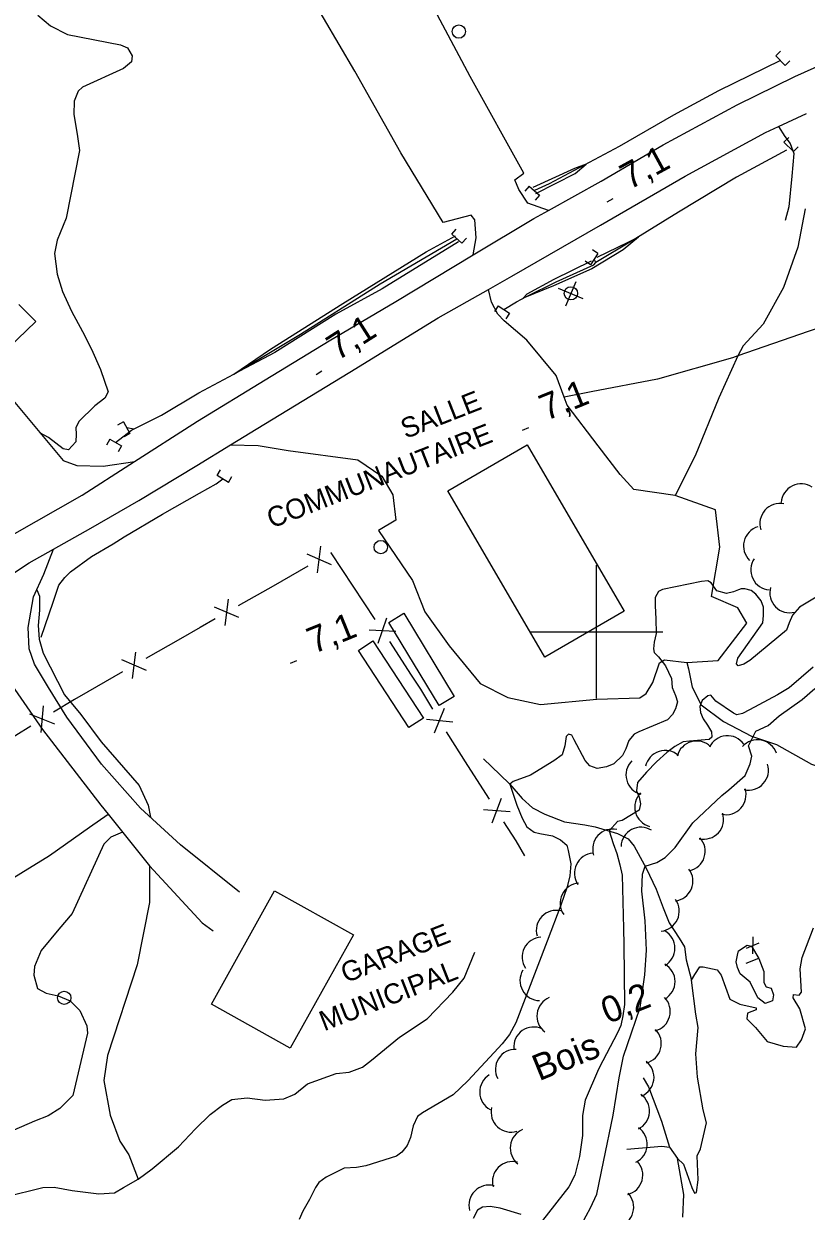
# Model space of a CAD drawing. Extents: x 362852 to 366875, y 5563573 to 5566479.
# Drawn here: x 364714.1 to 364831.6, y 5564713.1 to 5564891.3 of the extents above; entities that cross this region are included whole.
import ezdxf

# ---------------------------------------------------------------- set-up
doc = ezdxf.new("R2010")
doc.units = 0
for name, color, linetype in [('Niveau 19', 7, 'Continuous'), ('Niveau 2', 7, 'Continuous'), ('Niveau 21', 7, 'Continuous'), ('Niveau 22', 7, 'Continuous'), ('Niveau 26', 7, 'Continuous'), ('Niveau 3', 7, 'Continuous'), ('Niveau 31', 7, 'Continuous'), ('Niveau 36', 7, 'Continuous'), ('Niveau 37', 7, 'Continuous'), ('Niveau 4', 7, 'Continuous'), ('Niveau 44', 7, 'Continuous'), ('Niveau 52', 7, 'Continuous'), ('Niveau 61', 7, 'Continuous')]:
    doc.layers.add(name, color=color, linetype=linetype)

msp = doc.modelspace()

# ---------------------------------------------------------------- linework, layer by layer
at = {"layer": 'Niveau 19'}
for points in [[(364827.38, 5564875.85), (364828.35, 5564874.32), (364829.13, 5564873.26), (364829.67, 5564871.8), (364829.4, 5564868.39), (364828.91, 5564863.79), (364828.4, 5564861.72)], [(364745.12, 5564828.06), (364749.28, 5564827.98), (364753.76, 5564827.22), (364764.21, 5564825.83), (364767.81, 5564823.37), (364769.46, 5564820.57), (364769.91, 5564816.78), (364767.32, 5564815.21), (364772.45, 5564807.72), (364774.27, 5564803), (364777.92, 5564797.88), (364782.61, 5564792.23), (364786.74, 5564790.17), (364791.66, 5564789.1), (364800.11, 5564789.9), (364806.55, 5564790.12), (364807.53, 5564790.77), (364808.52, 5564792.39), (364809.51, 5564795.33), (364810.28, 5564795.81), (364813.64, 5564795.41), (364818.34, 5564795.72), (364822.65, 5564801.32), (364821.27, 5564803.58), (364817.32, 5564805.3), (364818.55, 5564812.69), (364817.92, 5564818.31), (364811.87, 5564820.48), (364805.68, 5564821.37), (364803.63, 5564823.63), (364800.31, 5564827.91), (364795.66, 5564834.02), (364795.21, 5564835.22), (364794.02, 5564838.45), (364789.61, 5564843.76), (364786.21, 5564846.66), (364785.23, 5564847.68), (364784.31, 5564849.48), (364783.84, 5564851.39)], [(364746.44, 5564760.95), (364737.61, 5564768.05), (364731.6, 5564773.53), (364725.74, 5564780.15), (364720.51, 5564787.2), (364717.8, 5564791.67), (364715.67, 5564795.15), (364714.9, 5564797.44), (364714.71, 5564800.64), (364715.55, 5564805.26), (364717.07, 5564808.67), (364718.55, 5564812.41)], [(364696.69, 5564798.49), (364700.02, 5564799.18), (364703.15, 5564798.85), (364705, 5564798.3), (364707.67, 5564796.79), (364710.82, 5564794.12), (364716.86, 5564785.37), (364725.66, 5564773.98), (364726.74, 5564772.63), (364732.94, 5564764.89), (364740.87, 5564756.32), (364742.48, 5564755.13)]]:
    msp.add_lwpolyline(points, dxfattribs=at)
at = {"layer": 'Niveau 2'}
for points in [[(364716.19, 5564892.53), (364718.08, 5564890.95), (364720.61, 5564889.63), (364728.58, 5564888.08), (364729.63, 5564887.64), (364730.36, 5564886.46), (364730.25, 5564885.54), (364729.04, 5564884.55), (364722.87, 5564881.75), (364722.26, 5564881.12), (364721.64, 5564879.62), (364721.6, 5564877.62), (364722.06, 5564874.7)], [(364722.06, 5564874.7), (364722.45, 5564872.25), (364720.43, 5564862.1), (364719.07, 5564858.8), (364718.66, 5564856.77), (364719.06, 5564853.7), (364719.9, 5564851.06), (364721.23, 5564848.14), (364722.87, 5564845.08), (364724.22, 5564842.41), (364725.59, 5564839.38), (364726.74, 5564836), (364726.26, 5564835.06), (364724.74, 5564833.93), (364722.36, 5564831.58), (364721.88, 5564830.63), (364721.91, 5564829.65), (364721.88, 5564828.52), (364720.77, 5564827.32), (364719.96, 5564827.48), (364717.76, 5564829.18), (364716.49, 5564829.88)], [(364790.96, 5564865.76), (364796.87, 5564868.77), (364798.5, 5564870.2), (364796.74, 5564869.53), (364790.5, 5564866.66)], [(364779.33, 5564858.53), (364767.88, 5564851.49), (364760.94, 5564847.69), (364751.76, 5564841.9), (364745.6, 5564838.65), (364751.11, 5564842.44), (364761.96, 5564849.29), (364774.49, 5564857.03), (364778.88, 5564859.43)], [(364800.14, 5564856.24), (364806.36, 5564859.25), (364804.08, 5564857.32), (364799.35, 5564854.49), (364793.62, 5564851.94), (364789.04, 5564850.06), (364789.65, 5564850.73), (364793.72, 5564852.91), (364799.31, 5564855.66)], [(364716.02, 5564806.32), (364716.41, 5564805.38), (364716.42, 5564803.27), (364716.25, 5564800.97), (364716.36, 5564798.9), (364716.98, 5564796.8), (364720.18, 5564790.54), (364722.65, 5564787.58), (364725.7, 5564783.5), (364731.4, 5564776.92), (364732.73, 5564773.99), (364733.08, 5564772.18)], [(364836.44, 5564807.26), (364830.52, 5564803.68), (364829.46, 5564802.5), (364828.99, 5564801.37), (364828.58, 5564800.27), (364823.07, 5564795.69), (364822.18, 5564795.13), (364821.34, 5564794.91), (364821.1, 5564795.18), (364821.29, 5564796.07), (364825.02, 5564801.35), (364825.13, 5564802.45), (364825.11, 5564803.69), (364824.77, 5564804.66), (364823.99, 5564805.65), (364823.26, 5564806.22), (364822.35, 5564806.46), (364821.78, 5564806.48), (364821.36, 5564806.3), (364820.62, 5564805.99), (364819.59, 5564805.76), (364818.13, 5564806.15), (364817.26, 5564807.34), (364816.77, 5564807.64), (364815.81, 5564807.55), (364809.96, 5564806.37), (364809.39, 5564806.08), (364808.89, 5564805.18), (364808.85, 5564803.92), (364808.99, 5564801.93), (364809.02, 5564799.76), (364808.69, 5564798.44), (364808.6, 5564797.47)], [(364808.6, 5564797.47), (364808.71, 5564796.9), (364809.36, 5564796.23), (364810.4, 5564794.92), (364811.31, 5564793), (364811.42, 5564791.67), (364811.93, 5564790.45), (364812.2, 5564789.5), (364811.94, 5564788.47), (364811.49, 5564787.6), (364810.71, 5564786.78), (364806.41, 5564785), (364805.69, 5564784.63), (364804.9, 5564783.69), (364804.48, 5564782.45), (364803.97, 5564781.43), (364802.67, 5564780.21), (364801.55, 5564779.75), (364800.17, 5564779.49), (364799.07, 5564779.9), (364798.38, 5564780.67), (364796.72, 5564783.78), (364796.36, 5564784.5), (364795.85, 5564784.67), (364795.52, 5564784.28), (364795.29, 5564782.88), (364794.91, 5564781.54), (364793.66, 5564780.65), (364790.13, 5564778.5), (364787.54, 5564777.56), (364787.06, 5564777.14), (364787.52, 5564775.8), (364788.08, 5564773.98), (364788.89, 5564772.02), (364789.6, 5564770.76), (364790.68, 5564769.96), (364791.57, 5564769.76), (364793.47, 5564769.37), (364794.64, 5564768.8), (364795.59, 5564768.01), (364795.81, 5564767.17), (364796.18, 5564765.21), (364796.05, 5564763.41), (364795.63, 5564761.74), (364794.71, 5564758.99), (364792.65, 5564753.6), (364787.95, 5564741.33), (364787, 5564739.56), (364785.9, 5564738.17), (364784.7, 5564736.87), (364780.73, 5564732.61), (364778.55, 5564730.53), (364773.95, 5564727.81), (364773.19, 5564727.25), (364772.52, 5564725.85), (364772.11, 5564724.13), (364771.61, 5564722.93), (364770.85, 5564721.92), (364770.03, 5564721.34), (364765.42, 5564719.86), (364764.03, 5564719.6), (364762.15, 5564719.5), (364759.47, 5564718.15), (364758.36, 5564717.38), (364757.87, 5564716.61), (364756.99, 5564714.82), (364755.97, 5564713.09), (364755.44, 5564711.81)], [(364832.61, 5564794.68), (364828.96, 5564791.61), (364827.21, 5564790.57), (364823.05, 5564788.29), (364821.96, 5564787.77), (364821.11, 5564787.55), (364820.64, 5564787.79), (364817.96, 5564789.61), (364817.22, 5564790.49), (364816.75, 5564790.42), (364815.93, 5564789.7), (364815.55, 5564788.8), (364815.67, 5564787.91), (364816.07, 5564786.95), (364816.72, 5564785.98), (364817.32, 5564784.98), (364817.39, 5564784.2), (364816.98, 5564783.84), (364814.02, 5564783.61), (364813.08, 5564783.48), (364811.8, 5564782.82), (364810.62, 5564781.9), (364809.08, 5564780.51), (364807.55, 5564778.94), (364806.2, 5564777.38), (364806.08, 5564776.15), (364806.48, 5564775.19), (364806.64, 5564774.2), (364806.47, 5564773.26), (364803.93, 5564771.71), (364803.2, 5564771.53), (364801.95, 5564770.13), (364802.57, 5564768.22)], [(364797.84, 5564711.17), (364799.15, 5564713.58), (364800.12, 5564715.61), (364801.11, 5564720.45), (364802.56, 5564727.45), (364803.48, 5564733.07), (364804.13, 5564736.34), (364805.31, 5564739.82), (364806.61, 5564743.61), (364807.32, 5564748.52), (364807.54, 5564752.23), (364807.34, 5564756.64), (364806.84, 5564761.09), (364806.98, 5564763.64), (364807.37, 5564764.83), (364809.12, 5564765.4), (364810.36, 5564766.16), (364811.86, 5564767.66), (364814.53, 5564771.32), (364818.88, 5564775.43), (364819.95, 5564776.31), (364822.38, 5564778.44), (364823.15, 5564780.2), (364823.36, 5564781.35), (364822.9, 5564782.9), (364823.99, 5564785.1), (364825.83, 5564785.93), (364827.46, 5564787.41), (364830.95, 5564789.85), (364832.82, 5564791.5)], [(364728.91, 5564769.92), (364727.14, 5564769.19), (364726.09, 5564768.13), (364721.33, 5564757.71), (364719.31, 5564755.38), (364716.66, 5564752.17), (364715.66, 5564749.77), (364715.57, 5564748.49), (364716.15, 5564746.49), (364717.43, 5564745.78), (364719.21, 5564745.4), (364721.01, 5564744.65), (364722.49, 5564743.16), (364723.56, 5564740.87), (364723.64, 5564739.78), (364721.43, 5564730.41), (364719.49, 5564728.49), (364717.71, 5564727.38), (364715.69, 5564726.55), (364707.46, 5564723.02), (364696.73, 5564718.32), (364694.23, 5564717.16), (364691.16, 5564715.27), (364684.11, 5564710.99)], [(364802.57, 5564768.22), (364803.11, 5564766.76), (364803.58, 5564765.02), (364803.91, 5564763.47), (364804.11, 5564755.46), (364804.17, 5564753.05), (364804.27, 5564744.06), (364804.02, 5564742.4), (364803.69, 5564740.95), (364803.22, 5564739.82), (364801.03, 5564735.61), (364800.35, 5564734.39), (364798.36, 5564729.71), (364797.94, 5564727.41), (364797.93, 5564724.42), (364797.5, 5564721.25), (364796.78, 5564718.46), (364795.88, 5564716.72), (364791.94, 5564711.65)], [(364788.75, 5564712.58), (364785.57, 5564713.5), (364784.09, 5564713.76), (364782.95, 5564713.66), (364782.19, 5564713.23), (364781.53, 5564711.96)]]:
    msp.add_lwpolyline(points, dxfattribs=at)
at = {"layer": 'Niveau 21'}
for points in [[(364712.4, 5564814.57), (364722.84, 5564820.52), (364730.01, 5564825.11), (364740.16, 5564831.64), (364750.3, 5564837.81), (364759.94, 5564843.66), (364769.91, 5564849.59), (364781.53, 5564856.56), (364790.67, 5564862.04), (364792.83, 5564863.23), (364800.78, 5564867.65), (364810.07, 5564873.06), (364821.16, 5564879.09), (364829.85, 5564883.35), (364837.53, 5564886.79)], [(364708.55, 5564806.19), (364714.89, 5564810.37), (364718.55, 5564812.41), (364724.15, 5564815.54), (364731.35, 5564819.72), (364740.06, 5564824.94), (364745.12, 5564828.06), (364750.1, 5564831.12), (364763.02, 5564838.95), (364776.29, 5564847.12), (364783.84, 5564851.39), (364787.37, 5564853.38), (364800.67, 5564861.04), (364813.37, 5564868.39), (364825.42, 5564874.94), (364827.38, 5564875.85), (364831.57, 5564877.78)]]:
    msp.add_lwpolyline(points, dxfattribs=at)
at = {"layer": 'Niveau 22'}
for points in [[(364921.92, 5564885.35), (364920.9, 5564881.75), (364918.56, 5564877.49), (364915.62, 5564874.41), (364911.41, 5564869.87), (364906.94, 5564867.34), (364902.99, 5564866.08), (364896.7, 5564863.64), (364888.2, 5564860.73), (364885.33, 5564859.48), (364879.23, 5564856.81), (364873.61, 5564854.18), (364866.25, 5564851.93), (364860.8, 5564850.77), (364848.56, 5564849.72), (364841.14, 5564848.19), (364831.86, 5564845.06), (364821.27, 5564841.41), (364820.46, 5564841.14), (364809.21, 5564837.9), (364799.25, 5564836.01), (364795.21, 5564835.22)], [(364831.41, 5564863.46), (364830.28, 5564857.72), (364828.14, 5564851.66), (364825.1, 5564846.16), (364822.09, 5564842.93), (364821.27, 5564841.41)], [(364821.27, 5564841.41), (364818.43, 5564835.12), (364814.85, 5564826.41), (364811.87, 5564820.48)], [(364813.64, 5564795.41), (364813.85, 5564794.47), (364814.41, 5564791.69), (364815.77, 5564789.07), (364819.11, 5564786.54), (364823.34, 5564784.36), (364827.07, 5564783.12), (364832.34, 5564780.15), (364836.48, 5564778.74), (364837.89, 5564778.95), (364838.79, 5564779.28), (364845.83, 5564784.32), (364852.27, 5564787.92)], [(364696.6, 5564707.81), (364699.7, 5564714.31), (364701.67, 5564721.18), (364704, 5564726.57), (364705.51, 5564730.43), (364705.86, 5564734.88), (364704.66, 5564740.13), (364703.11, 5564747.19), (364703.55, 5564749.73), (364704.71, 5564752.95), (364705.78, 5564755.22), (364708.34, 5564760.13), (364709.29, 5564761.14), (364717.94, 5564766.42), (364723.92, 5564770.7), (364726.74, 5564772.63)], [(364732.94, 5564764.89), (364732.94, 5564759.39), (364731.09, 5564750.05), (364726.66, 5564736.41), (364726.08, 5564732.69), (364727.03, 5564727.45), (364728.5, 5564723.59), (364729.85, 5564721.53), (364731.25, 5564717.85)], [(364711.28, 5564715.2), (364716.91, 5564716.6), (364718.61, 5564716.68), (364721.31, 5564716.18), (364725.32, 5564715.69), (364727.7, 5564715.8), (364729.03, 5564716.62), (364731.25, 5564717.85), (364733.34, 5564719.4), (364737.31, 5564722.73), (364739.84, 5564725.43), (364742.05, 5564727.59), (364743.9, 5564728.98), (364745.3, 5564729.8), (364747.62, 5564730.06), (364750.3, 5564729.74), (364753.09, 5564729.94), (364754.76, 5564730.61), (364756.67, 5564732.19), (364760.96, 5564733.7), (364762.9, 5564733.9), (364764.9, 5564734.69), (364766.27, 5564735.75), (364770.49, 5564739.18), (364774.64, 5564741.93), (364778.48, 5564745.92), (364780.17, 5564748.04), (364781.79, 5564751.94)]]:
    msp.add_lwpolyline(points, dxfattribs=at)
at = {"layer": 'Niveau 26'}
for p, q in [((364826.96, 5564886.46), (364827.67, 5564887.16)), ((364828.38, 5564885), (364826.96, 5564886.46)), ((364828.38, 5564885), (364829.1, 5564885.71)), ((364828.19, 5564873.5), (364828.91, 5564874.21)), ((364829.61, 5564872.07), (364828.19, 5564873.5)), ((364829.61, 5564872.07), (364830.32, 5564872.77)), ((364789.97, 5564866.87), (364789.32, 5564866.13)), ((364789.97, 5564866.87), (364791.49, 5564865.55)), ((364791.49, 5564865.55), (364790.83, 5564864.78)), ((364778.34, 5564859.66), (364779.01, 5564860.41)), ((364779.86, 5564858.31), (364778.34, 5564859.66)), ((364779.86, 5564858.31), (364780.52, 5564859.06)), ((364800.27, 5564856.8), (364799.17, 5564855.1)), ((364800.27, 5564856.8), (364799.44, 5564857.35)), ((364799.17, 5564855.1), (364798.34, 5564855.65)), ((364785.29, 5564848.92), (364784.75, 5564848.08)), ((364785.29, 5564848.92), (364786.99, 5564847.82)), ((364786.99, 5564847.82), (364786.45, 5564846.97)), ((364729.02, 5564831.52), (364728.14, 5564831.04)), ((364729.02, 5564831.52), (364729.99, 5564829.76)), ((364729.99, 5564829.76), (364729.13, 5564829.28)), ((364726.97, 5564828.92), (364726.47, 5564828.04)), ((364726.97, 5564828.92), (364728.72, 5564827.9)), ((364728.72, 5564827.9), (364728.22, 5564827.02)), ((364743.09, 5564823.45), (364743.58, 5564824.32)), ((364744.83, 5564822.42), (364743.09, 5564823.45)), ((364744.83, 5564822.42), (364745.33, 5564823.3))]:
    msp.add_line(p, q, dxfattribs=at)
at = {"layer": 'Niveau 3'}
for p, q in [((364801.65, 5564864.53), (364802.56, 5564865.03)), ((364757.96, 5564838.63), (364758.83, 5564839.18)), ((364788.96, 5564830.26), (364789.92, 5564830.65)), ((364754.09, 5564795.3), (364755.05, 5564795.69)), ((364822.59, 5564752.54), (364824.48, 5564753.33)), ((364823.53, 5564754.22), (364823.48, 5564751.7)), ((364822.51, 5564750.26), (364824.45, 5564751.05))]:
    msp.add_line(p, q, dxfattribs=at)
at = {"layer": 'Niveau 31'}
for points in [[(364792.31, 5564796.18), (364777.75, 5564821.14), (364789.65, 5564828.08), (364804.22, 5564803.12), (364792.31, 5564796.18)], [(364776.44, 5564788.95), (364768.89, 5564801.42), (364771.13, 5564802.78), (364778.69, 5564790.3), (364776.44, 5564788.95)], [(364766.49, 5564798.63), (364774.07, 5564787.07), (364771.87, 5564785.63), (364764.3, 5564797.19), (364766.49, 5564798.63)], [(364742.24, 5564744.15), (364751.7, 5564761.12), (364763.55, 5564754.52), (364754.08, 5564737.55), (364742.24, 5564744.15)]]:
    msp.add_lwpolyline(points, dxfattribs=at)
at = {"layer": 'Niveau 36'}
for p, q in [((364795.43, 5564848.93), (364796.98, 5564852.6)), ((364798.04, 5564849.99), (364794.37, 5564851.54))]:
    msp.add_line(p, q, dxfattribs=at)
for centre in [(364779.39, 5564890.08), (364796.21, 5564850.8), (364767.67, 5564812.72), (364720.15, 5564745.08)]:
    msp.add_circle(centre, 1, dxfattribs=at)
at = {"layer": 'Niveau 37'}
for p, q in [((364760.28, 5564810.06), (364756.61, 5564811.65)), ((364758.19, 5564808.87), (364758.69, 5564812.84)), ((364756.7, 5564809.85), (364751.49, 5564806.88)), ((364751.49, 5564806.88), (364746.28, 5564803.91)), ((364766.82, 5564801.87), (364763.5, 5564806.87)), ((364744.29, 5564800.94), (364744.79, 5564804.91)), ((364746.38, 5564802.13), (364742.71, 5564803.72)), ((364767.26, 5564798.32), (364768.6, 5564802.09)), ((364737.59, 5564798.95), (364732.38, 5564795.98)), ((364765.93, 5564800.32), (364769.92, 5564800.09)), ((364772.3, 5564793.51), (364769.02, 5564798.53)), ((364732.49, 5564794.19), (364728.81, 5564795.78)), ((364730.4, 5564793), (364730.9, 5564796.97)), ((364728.91, 5564793.99), (364723.7, 5564791.02)), ((364716.66, 5564784.9), (364717.03, 5564788.89)), ((364775.74, 5564784.84), (364777.25, 5564788.54)), ((364718.71, 5564786.16), (364714.99, 5564787.63)), ((364774.51, 5564786.9), (364778.48, 5564786.48)), ((364780.76, 5564779.93), (364777.52, 5564784.98)), ((364783.99, 5564774.87), (364780.76, 5564779.93)), ((364784.37, 5564771.32), (364785.78, 5564775.06)), ((364783.08, 5564773.34), (364787.07, 5564773.04))]:
    msp.add_line(p, q, dxfattribs=at)
for points in [[(364763.5, 5564806.87), (364760.2, 5564811.85), (364760.18, 5564811.84)], [(364742.81, 5564801.93), (364740.55, 5564800.64), (364737.59, 5564798.95)], [(364775.46, 5564788.41), (364773.67, 5564791.41), (364772.3, 5564793.51)], [(364723.7, 5564791.02), (364721.68, 5564789.86), (364718.55, 5564787.94)], [(364715.14, 5564785.84), (364710.6, 5564783.05), (364710.03, 5564782.71)], [(364789.28, 5564766.39), (364787.98, 5564768.64), (364786.15, 5564771.51)]]:
    msp.add_lwpolyline(points, dxfattribs=at)
at = {"layer": 'Niveau 4'}
msp.add_line((364729.5, 5564830.66), (364730.66, 5564830.48), dxfattribs=at)
for points in [[(364827.67, 5564885.73), (364818.36, 5564881.21), (364811.63, 5564877.55), (364803.47, 5564872.85), (364792.94, 5564867.24), (364790.73, 5564866.21)], [(364828.59, 5564872.29), (364821.06, 5564868.21), (364812.39, 5564862.98), (364805.33, 5564858.61), (364799.94, 5564855.44)], [(364727.83, 5564828.4), (364730.23, 5564830.27), (364730.66, 5564830.48), (364734.74, 5564832.5), (364740.37, 5564835.88), (364745.6, 5564838.65), (364755.6, 5564844.67), (364767.58, 5564852.24), (364779.11, 5564858.98)], [(364786.14, 5564848.38), (364788.07, 5564849.52), (364789.54, 5564850.34), (364793.99, 5564852.54), (364799.66, 5564855.07), (364799.94, 5564855.44), (364799.73, 5564855.95)], [(364716.67, 5564799.21), (364718.48, 5564804.48), (364719.32, 5564806.99), (364720.22, 5564808.15), (364721.07, 5564808.99), (364724.25, 5564811.32), (364727.49, 5564813.19), (364729.16, 5564814.25), (364734.88, 5564817.64), (364740.43, 5564820.8), (364742.96, 5564822.21), (364743.97, 5564822.94)], [(364783.07, 5564780.95), (364785.55, 5564778.6), (364787.06, 5564777.14), (364788.88, 5564774.97), (364790.47, 5564773.6), (364792.28, 5564772.63), (364795.26, 5564771.48), (364798.31, 5564771.05), (364799.88, 5564770.75), (364803.23, 5564769.75), (364804.81, 5564768.92), (364805.71, 5564767.84), (364807.53, 5564764.56), (364809.04, 5564761.4), (364810.05, 5564758.59), (364810.97, 5564756.31), (364812.46, 5564754.05), (364813.27, 5564752.74), (364813.54, 5564750.77), (364814.3, 5564747.75)], [(364813.02, 5564712.18), (364813.19, 5564715.56), (364812.2, 5564720.97), (364813.12, 5564720.1), (364814.37, 5564716.62), (364814.78, 5564715.78), (364815.05, 5564715.89), (364815.34, 5564717.77), (364815.16, 5564721.38), (364815.67, 5564722.4), (364816.55, 5564726.33), (364816.06, 5564728.26), (364815.23, 5564733.16), (364814.96, 5564736.68), (364815.32, 5564740.64), (364814.97, 5564742.65), (364814.3, 5564747.75), (364814.83, 5564748.59), (364815.56, 5564749.71), (364816.05, 5564749.72), (364818.17, 5564749.29), (364818.75, 5564748.47), (364820.1, 5564744.9), (364821.6, 5564744.14), (364824.02, 5564743.58), (364824.02, 5564743.27), (364822.72, 5564742.79), (364822.63, 5564741.95), (364823.94, 5564740.61), (364825.67, 5564738.52), (364828.08, 5564737.83), (364830.09, 5564737.66), (364830.82, 5564738.77), (364831.45, 5564740.41), (364830.58, 5564743.42), (364829.59, 5564745.08), (364829.62, 5564745.59), (364830.47, 5564745.5), (364830.86, 5564745.92), (364830.65, 5564749.45), (364830.95, 5564751.14), (364832.62, 5564755.58)], [(364821.25, 5564751.46), (364821.4, 5564752.15), (364822.68, 5564752.99), (364823.31, 5564752.82), (364824.45, 5564750.97), (364825.19, 5564749.03), (364825.17, 5564747.4), (364825.51, 5564746.73), (364826.28, 5564746.54), (364826.64, 5564745.51), (364826.5, 5564744.64), (364825.36, 5564744.23), (364824.26, 5564745.08), (364823.11, 5564747.42), (364821.64, 5564748.69), (364821.25, 5564749.65), (364821.02, 5564750.49), (364821.25, 5564751.46)], [(364807.08, 5564733.07), (364807.88, 5564731.71), (364809.84, 5564726.56), (364811.03, 5564722.66)], [(364804.62, 5564722.36), (364809.88, 5564722.83), (364811.03, 5564722.66), (364812.2, 5564720.97)]]:
    msp.add_lwpolyline(points, dxfattribs=at)
at = {"layer": 'Niveau 44'}
for centre, start, end in [((364830.8, 5564819.22), 56.5353, 176.5133), ((364827.59, 5564816.26), 78.1858, 198.1637), ((364825.13, 5564812.89), 106.1895, 226.1675), ((364826.22, 5564809.29), 145.692, 265.67), ((364829.08, 5564805.86), 164.2347, 284.2127), ((364815.09, 5564780.62), 45.6357, 165.6137), ((364819.73, 5564781.41), 35.101, 155.0789), ((364824.23, 5564780.81), 18.8841, 138.862), ((364810.36, 5564779.2), 47.8015, 167.7795), ((364807.48, 5564778.53), 135.2993, 255.2772), ((364822.89, 5564779.25), 257.5083, 17.4862), ((364808.8, 5564773.71), 135.2993, 255.2772), ((364819.51, 5564775.56), 257.5083, 17.4862), ((364816.14, 5564771.88), 257.5083, 17.4862), ((364802.48, 5564767.41), 77.6868, 197.6648), ((364806.74, 5564767.68), 57.9553, 177.9333), ((364813.38, 5564767.08), 282.5556, 42.5335), ((364799.75, 5564763.81), 94.5305, 214.5084), ((364811.54, 5564762.6), 276.7715, 36.7495), ((364797.6, 5564759.3), 94.5305, 214.5084), ((364809.48, 5564758.08), 275.4346, 35.4125), ((364794.01, 5564755.2), 76.3051, 196.283), ((364808.83, 5564752.52), 300.2588, 60.2368), ((364791.89, 5564751.19), 93.4563, 213.4342), ((364791.57, 5564747.66), 148.7796, 268.7576), ((364808.85, 5564747.52), 300.2588, 60.2368), ((364794.11, 5564742.35), 112.5899, 232.5679), ((364808.13, 5564743.04), 284.5225, 44.5004), ((364790.63, 5564737.7), 65.1378, 185.1158), ((364806.79, 5564738.22), 284.5225, 44.5004), ((364787.88, 5564734.35), 87.7707, 207.7486), ((364805.69, 5564733.14), 292.382, 52.3599), ((364785.52, 5564730.94), 121.3116, 241.2895), ((364805.03, 5564728.1), 295.9117, 55.8897), ((364787.23, 5564727.92), 166.9376, 286.9155), ((364790.1, 5564722.54), 112.2965, 232.2745), ((364804.67, 5564723.11), 295.9117, 55.8897), ((364787.43, 5564717.51), 75.1679, 195.1458), ((364804.01, 5564718.49), 284.1077, 44.0856), ((364783.9, 5564713.97), 75.1679, 195.1458), ((364802.64, 5564713.68), 284.1077, 44.0856)]:
    msp.add_arc(centre, 3, start, end, dxfattribs=at)
at = {"layer": 'Niveau 52'}
for points in [[(364792.83, 5564863.23), (364789.75, 5564864.32), (364788.41, 5564866.37), (364787.79, 5564867.81), (364789.13, 5564868.84), (364781.1, 5564883.36), (364772.88, 5564898.81), (364764.45, 5564914.86), (364764.64, 5564916.31), (364765.34, 5564917.16), (364778.65, 5564923), (364787.5, 5564926.58), (364787.89, 5564927.43), (364781.93, 5564939.95), (364781.98, 5564941.34), (364782.44, 5564942.02), (364787.3, 5564944.17), (364793.59, 5564947.57), (364794.33, 5564948.19), (364794.02, 5564949.68), (364793.73, 5564950.34), (364791.81, 5564954.68)], [(364781.53, 5564856.56), (364781.97, 5564859.15), (364781.8, 5564861.82), (364781.26, 5564862.53), (364777.06, 5564861.41), (364770.69, 5564871.87), (364763.78, 5564884.14), (364756.74, 5564896.19)], [(364713.31, 5564849.13), (364715.89, 5564846.57), (364710.37, 5564841.34)], [(364712.46, 5564834.71), (364719.96, 5564825.72), (364722.01, 5564824.96), (364725.99, 5564824.85), (364730.73, 5564825.58)]]:
    msp.add_lwpolyline(points, dxfattribs=at)
at = {"layer": 'Niveau 61'}
for p, q in [((364800, 5564810), (364800, 5564790)), ((364790, 5564800), (364810, 5564800))]:
    msp.add_line(p, q, dxfattribs=at)

# ---------------------------------------------------------------- texts
at = {"layer": 'Niveau 3'}
for s, rotation, p in [('7,1  ', 28.5895, (364804.99, 5564866.27)), ('7,1  ', 32.4981, (364761.17, 5564840.6)), ('7,1  ', 22.09, (364792.47, 5564831.62)), ('7,1  ', 22.09, (364757.6, 5564796.66)), ('    0,2', 22.0899, (364796.34, 5564738.92))]:
    msp.add_text(s, height=3.93, rotation=rotation, dxfattribs=at).set_placement(p)
at = {"layer": 'Niveau 31'}
for s, p in [('SALLE', (364771.4, 5564828.94)), ('COMMUNAUTAIRE', (364751.29, 5564815.48)), ('GARAGE', (364762.4, 5564747.26)), ('MUNICIPAL', (364759.17, 5564740.05))]:
    msp.add_text(s, height=3, rotation=21.3944, dxfattribs=at).set_placement(p)
at = {"layer": 'Niveau 44'}
msp.add_text('Bois', height=3.93, rotation=22.09, dxfattribs=at).set_placement((364791.43, 5564732.55))

doc.saveas('drawing.dxf')
